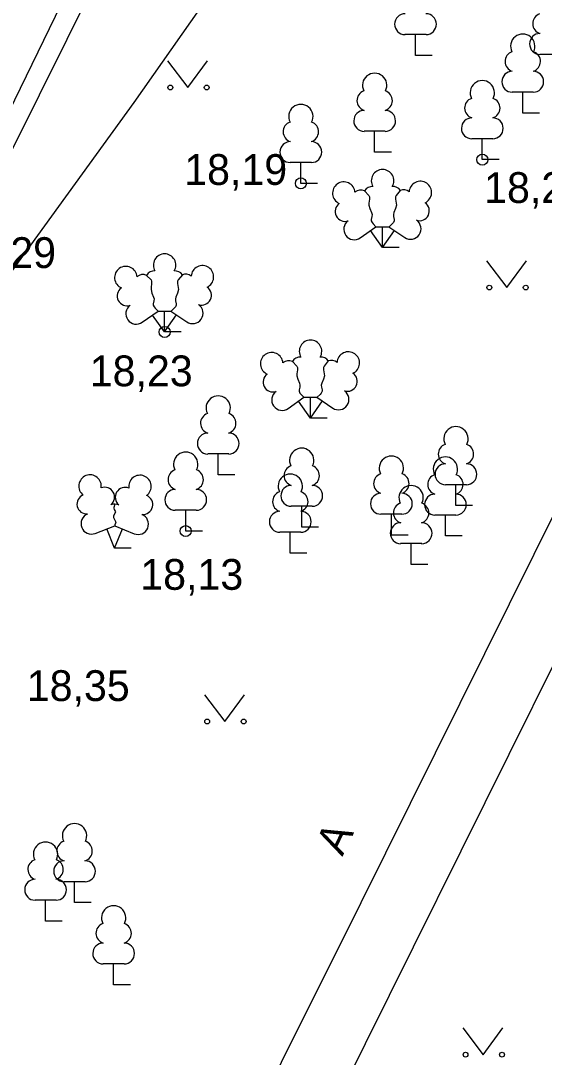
# Model space of a CAD drawing. Extents: x 713540 to 713867, y 6589774 to 6590061.
# Drawn here: x 713801.99 to 713813.91, y 6589924.79 to 6589948.37 of the extents above; entities that cross this region are included whole.
import ezdxf

# ---------------------------------------------------------------- set-up
doc = ezdxf.new("R2010")
doc.units = 0
for name, color, linetype in [('AED', 7, 'Continuous'), ('HALJASTUS', 7, 'Continuous'), ('HOONE', 7, 'Continuous'), ('KORGUS', 7, 'Continuous'), ('MPKAABEL', 7, 'Continuous'), ('PUU', 7, 'Continuous'), ('TEE', 7, 'Continuous'), ('Слой 1', 7, 'Continuous')]:
    doc.layers.add(name, color=color, linetype=linetype)

msp = doc.modelspace()

# ---------------------------------------------------------------- linework, layer by layer
at = {"layer": 'AED'}
msp.add_lwpolyline([(713767.762, 6589909.249), (713772.443, 6589906.664), (713772.921, 6589907.533), (713780.72, 6589921.96), (713784.33, 6589929.01), (713786.08, 6589932.05), (713790.79, 6589929.6), (713799.05, 6589941.64), (713799.92, 6589942.78), (713800.93, 6589944.67), (713803.18, 6589949.29), (713806.07, 6589954.43), (713810.4, 6589962.76), (713799.4, 6589967.72), (713795.11, 6589969.78), (713786.56, 6589953.97)], dxfattribs=at)
at = {"layer": 'HALJASTUS'}
for p, q in [((713805.337, 6589947.457), (713805.8, 6589946.85)), ((713805.8, 6589946.85), (713806.246, 6589947.457)), ((713812.597, 6589942.907), (713813.06, 6589942.3)), ((713813.06, 6589942.3), (713813.506, 6589942.907)), ((713806.177, 6589933.037), (713806.64, 6589932.43)), ((713806.64, 6589932.43), (713807.086, 6589933.037)), ((713812.057, 6589925.457), (713812.52, 6589924.85)), ((713812.52, 6589924.85), (713812.966, 6589925.457))]:
    msp.add_line(p, q, dxfattribs=at)
for centre in [(713805.399, 6589946.85), (713806.228, 6589946.85), (713812.659, 6589942.3), (713813.488, 6589942.3), (713806.239, 6589932.43), (713807.068, 6589932.43), (713812.119, 6589924.85), (713812.948, 6589924.85)]:
    msp.add_circle(centre, 0.055, dxfattribs=at)
at = {"layer": 'HOONE'}
msp.add_lwpolyline([(713853.13, 6590055.49), (713847.71, 6590042.61), (713840.88, 6590026.99), (713847.68, 6590019.43), (713836.38, 6589998.1), (713820.11, 6589968.4), (713812.16, 6589957.32), (713804.57, 6589946.51), (713791.35, 6589928.27), (713785.88, 6589931.15), (713778.18, 6589915.27), (713769.3, 6589896.72), (713774.33, 6589893.89), (713767.85, 6589880.54), (713761.86, 6589868.49), (713755.914, 6589856.728), (713753.12, 6589851.2), (713744.71, 6589834.75), (713742.63, 6589834)], dxfattribs=at)
at = {"layer": 'KORGUS'}
for centre in [(713812.5, 6589945.21), (713808.37, 6589944.67), (713805.27, 6589941.29), (713805.75, 6589936.76)]:
    msp.add_circle(centre, 0.125, dxfattribs=at)
at = {"layer": 'MPKAABEL'}
msp.add_lwpolyline([(713808.21, 6589921.82), (713821.27, 6589948.12), (713829.48, 6589965.13)], dxfattribs=at)
at = {"layer": 'PUU'}
for p, q in [((713811.22, 6589948.055), (713810.74, 6589948.055)), ((713810.98, 6589947.58), (713810.98, 6589948.055)), ((713811.36, 6589947.58), (713810.98, 6589947.58)), ((713814.29, 6589947.605), (713813.81, 6589947.605)), ((713813.66, 6589946.745), (713813.18, 6589946.745)), ((713813.42, 6589946.27), (713813.42, 6589946.745)), ((713813.8, 6589946.27), (713813.42, 6589946.27)), ((713810.29, 6589945.855), (713809.81, 6589945.855)), ((713810.05, 6589945.38), (713810.05, 6589945.855)), ((713812.74, 6589945.685), (713812.26, 6589945.685)), ((713812.5, 6589945.21), (713812.5, 6589945.685)), ((713810.43, 6589945.38), (713810.05, 6589945.38)), ((713808.61, 6589945.145), (713808.13, 6589945.145)), ((713808.37, 6589944.67), (713808.37, 6589945.145)), ((713812.88, 6589945.21), (713812.5, 6589945.21)), ((713808.75, 6589944.67), (713808.37, 6589944.67)), ((713809.72, 6589943.43), (713810.08, 6589943.685)), ((713810.08, 6589943.685), (713810.375, 6589943.685)), ((713810.23, 6589943.21), (713810.23, 6589943.685)), ((713810.375, 6589943.685), (713810.735, 6589943.44)), ((713810.23, 6589943.21), (713809.955, 6589943.595)), ((713810.23, 6589943.21), (713810.5, 6589943.6)), ((713810.61, 6589943.21), (713810.23, 6589943.21)), ((713804.76, 6589941.51), (713805.12, 6589941.765)), ((713805.12, 6589941.765), (713805.415, 6589941.765)), ((713805.27, 6589941.29), (713805.27, 6589941.765)), ((713805.415, 6589941.765), (713805.775, 6589941.52)), ((713805.27, 6589941.29), (713804.995, 6589941.675)), ((713805.27, 6589941.29), (713805.54, 6589941.68)), ((713805.65, 6589941.29), (713805.27, 6589941.29)), ((713808.08, 6589939.55), (713808.44, 6589939.805)), ((713808.59, 6589939.33), (713808.315, 6589939.715)), ((713808.44, 6589939.805), (713808.735, 6589939.805)), ((713808.59, 6589939.33), (713808.59, 6589939.805)), ((713808.59, 6589939.33), (713808.86, 6589939.72)), ((713808.735, 6589939.805), (713809.095, 6589939.56)), ((713808.97, 6589939.33), (713808.59, 6589939.33)), ((713806.73, 6589938.515), (713806.25, 6589938.515)), ((713806.49, 6589938.04), (713806.49, 6589938.515)), ((713806.87, 6589938.04), (713806.49, 6589938.04)), ((713812.14, 6589937.815), (713811.66, 6589937.815)), ((713811.9, 6589937.34), (713811.9, 6589937.815)), ((713808.63, 6589937.325), (713808.15, 6589937.325)), ((713808.39, 6589936.85), (713808.39, 6589937.325)), ((713812.28, 6589937.34), (713811.9, 6589937.34)), ((713805.99, 6589937.235), (713805.51, 6589937.235)), ((713805.75, 6589936.76), (713805.75, 6589937.235)), ((713810.67, 6589937.145), (713810.19, 6589937.145)), ((713810.43, 6589936.67), (713810.43, 6589937.145)), ((713811.9, 6589937.125), (713811.42, 6589937.125)), ((713811.66, 6589936.65), (713811.66, 6589937.125)), ((713803.69, 6589936.705), (713804.135, 6589936.88)), ((713804.13, 6589936.37), (713803.955, 6589936.81)), ((713804.13, 6589936.37), (713804.31, 6589936.81)), ((713804.135, 6589936.88), (713804.575, 6589936.7)), ((713808.77, 6589936.85), (713808.39, 6589936.85)), ((713806.13, 6589936.76), (713805.75, 6589936.76)), ((713808.37, 6589936.735), (713807.89, 6589936.735)), ((713808.13, 6589936.26), (713808.13, 6589936.735)), ((713810.81, 6589936.67), (713810.43, 6589936.67)), ((713812.04, 6589936.65), (713811.66, 6589936.65)), ((713804.51, 6589936.37), (713804.13, 6589936.37)), ((713811.12, 6589936.475), (713810.64, 6589936.475)), ((713810.88, 6589936), (713810.88, 6589936.475)), ((713808.51, 6589936.26), (713808.13, 6589936.26)), ((713811.26, 6589936), (713810.88, 6589936)), ((713803.46, 6589928.785), (713802.98, 6589928.785)), ((713803.22, 6589928.31), (713803.22, 6589928.785)), ((713802.8, 6589928.365), (713802.32, 6589928.365)), ((713802.56, 6589927.89), (713802.56, 6589928.365)), ((713803.6, 6589928.31), (713803.22, 6589928.31)), ((713802.94, 6589927.89), (713802.56, 6589927.89)), ((713804.35, 6589926.915), (713803.87, 6589926.915)), ((713804.11, 6589926.44), (713804.11, 6589926.915)), ((713804.49, 6589926.44), (713804.11, 6589926.44))]:
    msp.add_line(p, q, dxfattribs=at)
for points in [[(713809.817, 6589944.497), (713809.92, 6589944.395), (713809.935, 6589944.365), (713809.935, 6589944.31), (713809.92, 6589944.22), (713809.92, 6589944.175), (713809.94, 6589944.095), (713809.98, 6589944.005), (713809.99, 6589943.96), (713809.985, 6589943.915), (713809.97, 6589943.85), (713809.97, 6589943.82), (713809.99, 6589943.78), (713810.015, 6589943.75), (713810.08, 6589943.685)], [(713810.634, 6589944.511), (713810.54, 6589944.395), (713810.525, 6589944.365), (713810.525, 6589944.31), (713810.54, 6589944.22), (713810.545, 6589944.175), (713810.525, 6589944.095), (713810.485, 6589944.005), (713810.475, 6589943.96), (713810.48, 6589943.915), (713810.495, 6589943.85), (713810.495, 6589943.82), (713810.475, 6589943.78), (713810.45, 6589943.75), (713810.38, 6589943.685)], [(713804.857, 6589942.577), (713804.96, 6589942.475), (713804.975, 6589942.445), (713804.975, 6589942.39), (713804.96, 6589942.3), (713804.96, 6589942.255), (713804.98, 6589942.175), (713805.02, 6589942.085), (713805.03, 6589942.04), (713805.025, 6589941.995), (713805.01, 6589941.93), (713805.01, 6589941.9), (713805.03, 6589941.86), (713805.055, 6589941.83), (713805.12, 6589941.765)], [(713805.674, 6589942.591), (713805.58, 6589942.475), (713805.565, 6589942.445), (713805.565, 6589942.39), (713805.58, 6589942.3), (713805.585, 6589942.255), (713805.565, 6589942.175), (713805.525, 6589942.085), (713805.515, 6589942.04), (713805.52, 6589941.995), (713805.535, 6589941.93), (713805.535, 6589941.9), (713805.515, 6589941.86), (713805.49, 6589941.83), (713805.42, 6589941.765)], [(713808.177, 6589940.617), (713808.28, 6589940.515), (713808.295, 6589940.485), (713808.295, 6589940.43), (713808.28, 6589940.34), (713808.28, 6589940.295), (713808.3, 6589940.215), (713808.34, 6589940.125), (713808.35, 6589940.08), (713808.345, 6589940.035), (713808.33, 6589939.97), (713808.33, 6589939.94), (713808.35, 6589939.9), (713808.375, 6589939.87), (713808.44, 6589939.805)], [(713808.994, 6589940.631), (713808.9, 6589940.515), (713808.885, 6589940.485), (713808.885, 6589940.43), (713808.9, 6589940.34), (713808.905, 6589940.295), (713808.885, 6589940.215), (713808.845, 6589940.125), (713808.835, 6589940.08), (713808.84, 6589940.035), (713808.855, 6589939.97), (713808.855, 6589939.94), (713808.835, 6589939.9), (713808.81, 6589939.87), (713808.74, 6589939.805)], [(713804.135, 6589937.375), (713804.115, 6589937.3), (713804.115, 6589937.28), (713804.125, 6589937.25), (713804.145, 6589937.215), (713804.15, 6589937.195), (713804.135, 6589937.16), (713804.11, 6589937.11), (713804.105, 6589937.085), (713804.11, 6589937.07), (713804.12, 6589937.04), (713804.155, 6589936.98), (713804.16, 6589936.96), (713804.155, 6589936.94), (713804.14, 6589936.905), (713804.135, 6589936.88)]]:
    msp.add_lwpolyline(points, dxfattribs=at)
for centre, radius, start, end in [((713810.743, 6589948.292), 0.238, 90.0016, 269.3953), ((713811.217, 6589948.292), 0.238, 270.6047, 89.9984), ((713813.88, 6589948.303), 0.233, 109.0217, 253.1415), ((713813.42, 6589947.79), 0.277, 332.5799, 207.4201), ((713813.813, 6589947.842), 0.238, 90.0016, 269.3953), ((713813.25, 6589947.443), 0.233, 109.0217, 253.1415), ((713813.59, 6589947.443), 0.233, 286.8508, 70.9859), ((713810.05, 6589946.9), 0.277, 332.5799, 207.4201), ((713813.183, 6589946.982), 0.238, 90.0016, 269.3953), ((713813.657, 6589946.982), 0.238, 270.6047, 89.9984), ((713812.5, 6589946.73), 0.277, 332.5799, 207.4201), ((713809.88, 6589946.553), 0.233, 109.0217, 253.1415), ((713810.22, 6589946.553), 0.233, 286.8508, 70.9859), ((713808.37, 6589946.19), 0.277, 332.5799, 207.4201), ((713812.33, 6589946.383), 0.233, 109.0217, 253.1415), ((713812.67, 6589946.383), 0.233, 286.8508, 70.9859), ((713809.813, 6589946.092), 0.238, 90.0016, 269.3953), ((713810.287, 6589946.092), 0.238, 270.6047, 89.9984), ((713808.2, 6589945.843), 0.233, 109.0217, 253.1415), ((713808.54, 6589945.843), 0.233, 286.8508, 70.9859), ((713812.263, 6589945.922), 0.238, 90.0016, 269.3953), ((713812.737, 6589945.922), 0.238, 270.6047, 89.9984), ((713808.133, 6589945.382), 0.238, 90.0016, 269.3953), ((713808.607, 6589945.382), 0.238, 270.6047, 89.9984), ((713810.23, 6589944.73), 0.256, 90.0013, 211.0159), ((713810.23, 6589944.73), 0.256, 328.9841, 89.9987), ((713809.347, 6589944.447), 0.256, 125.5389, 246.5536), ((713809.347, 6589944.447), 0.256, 4.5218, 125.5364), ((713809.993, 6589944.397), 0.202, 84.7965, 150.2995), ((713810.468, 6589944.397), 0.202, 34.3857, 95.2035), ((713811.09, 6589944.463), 0.256, 55.522, 176.5367), ((713811.09, 6589944.463), 0.256, 294.5049, 55.5195), ((713809.733, 6589944.314), 0.202, 65.2382, 130.7412), ((713810.706, 6589944.323), 0.202, 50.3173, 111.1351), ((713809.375, 6589944.03), 0.224, 125.4667, 288.5349), ((713811.07, 6589944.045), 0.224, 252.5235, 55.5918), ((713809.584, 6589943.624), 0.237, 125.5377, 305.5366), ((713810.868, 6589943.636), 0.237, 235.5219, 55.5208), ((713805.27, 6589942.81), 0.256, 90.0013, 211.0159), ((713805.27, 6589942.81), 0.256, 328.9841, 89.9987), ((713804.387, 6589942.527), 0.256, 125.5389, 246.5536), ((713804.387, 6589942.527), 0.256, 4.5218, 125.5364), ((713805.032, 6589942.478), 0.202, 84.7965, 150.2995), ((713805.508, 6589942.478), 0.202, 34.3857, 95.2035), ((713806.13, 6589942.543), 0.256, 55.522, 176.5367), ((713806.13, 6589942.543), 0.256, 294.5049, 55.5195), ((713804.773, 6589942.394), 0.202, 65.2382, 130.7412), ((713805.746, 6589942.403), 0.202, 50.3173, 111.1351), ((713804.415, 6589942.11), 0.224, 125.4667, 288.5349), ((713806.11, 6589942.125), 0.224, 252.5235, 55.5918), ((713804.624, 6589941.704), 0.237, 125.5377, 305.5366), ((713805.908, 6589941.716), 0.237, 235.5219, 55.5208), ((713808.59, 6589940.85), 0.256, 90.0013, 211.0159), ((713808.59, 6589940.85), 0.256, 328.9841, 89.9987), ((713807.707, 6589940.567), 0.256, 4.5218, 125.5364), ((713809.45, 6589940.583), 0.256, 55.522, 176.5367), ((713809.45, 6589940.583), 0.256, 294.5049, 55.5195), ((713807.707, 6589940.567), 0.256, 125.5389, 246.5536), ((713808.093, 6589940.434), 0.202, 65.2382, 130.7412), ((713808.353, 6589940.518), 0.202, 84.7965, 150.2995), ((713808.828, 6589940.518), 0.202, 34.3857, 95.2035), ((713809.066, 6589940.443), 0.202, 50.3173, 111.1351), ((713807.735, 6589940.15), 0.224, 125.4667, 288.5349), ((713809.43, 6589940.165), 0.224, 252.5235, 55.5918), ((713806.49, 6589939.56), 0.277, 332.5799, 207.4201), ((713807.944, 6589939.744), 0.237, 125.5377, 305.5366), ((713809.228, 6589939.756), 0.237, 235.5219, 55.5208), ((713806.32, 6589939.213), 0.233, 109.0217, 253.1415), ((713806.66, 6589939.213), 0.233, 286.8508, 70.9859), ((713811.9, 6589938.86), 0.277, 332.5799, 207.4201), ((713806.253, 6589938.752), 0.238, 90.0016, 269.3953), ((713806.727, 6589938.752), 0.238, 270.6047, 89.9984), ((713811.73, 6589938.513), 0.233, 109.0217, 253.1415), ((713812.07, 6589938.513), 0.233, 286.8508, 70.9859), ((713805.75, 6589938.28), 0.277, 332.5799, 207.4201), ((713808.39, 6589938.37), 0.277, 332.5799, 207.4201), ((713810.43, 6589938.19), 0.277, 332.5799, 207.4201), ((713811.66, 6589938.17), 0.277, 332.5799, 207.4201), ((713808.22, 6589938.023), 0.233, 109.0217, 253.1415), ((713808.56, 6589938.023), 0.233, 286.8508, 70.9859), ((713811.663, 6589938.052), 0.238, 90.0016, 269.3953), ((713812.137, 6589938.052), 0.238, 270.6047, 89.9984), ((713803.573, 6589937.784), 0.256, 111.5027, 232.5173), ((713803.573, 6589937.784), 0.256, 350.4856, 111.5002), ((713804.709, 6589937.775), 0.256, 67.6168, 188.6314), ((713804.709, 6589937.775), 0.256, 306.5997, 67.6143), ((713805.58, 6589937.933), 0.233, 109.0217, 253.1415), ((713805.92, 6589937.933), 0.233, 286.8508, 70.9859), ((713808.13, 6589937.78), 0.277, 332.5799, 207.4201), ((713810.26, 6589937.843), 0.233, 109.0217, 253.1415), ((713810.6, 6589937.843), 0.233, 286.8508, 70.9859), ((713811.49, 6589937.823), 0.233, 109.0217, 253.1415), ((713811.83, 6589937.823), 0.233, 286.8508, 70.9859), ((713803.908, 6589937.534), 0.224, 308.5041, 111.5725), ((713804.371, 6589937.529), 0.225, 67.7016, 230.5126), ((713808.153, 6589937.562), 0.238, 90.0016, 269.3953), ((713808.627, 6589937.562), 0.238, 270.6047, 89.9984), ((713810.88, 6589937.52), 0.277, 332.5799, 207.4201), ((713803.499, 6589937.373), 0.224, 111.4304, 274.4987), ((713804.776, 6589937.363), 0.224, 264.6183, 67.6866), ((713805.513, 6589937.472), 0.238, 90.0016, 269.3953), ((713805.987, 6589937.472), 0.238, 270.6047, 89.9984), ((713807.96, 6589937.433), 0.233, 109.0217, 253.1415), ((713808.3, 6589937.433), 0.233, 286.8508, 70.9859), ((713810.193, 6589937.382), 0.238, 90.0016, 269.3953), ((713810.667, 6589937.382), 0.238, 270.6047, 89.9984), ((713811.423, 6589937.362), 0.238, 90.0016, 269.3953), ((713811.897, 6589937.362), 0.238, 270.6047, 89.9984), ((713804.134, 6589937.137), 0.237, 66.7655, 111.5015), ((713810.71, 6589937.173), 0.233, 109.0217, 253.1415), ((713811.05, 6589937.173), 0.233, 286.8508, 70.9859), ((713803.604, 6589936.928), 0.237, 111.5014, 291.5004), ((713804.665, 6589936.92), 0.237, 247.6166, 67.6155), ((713807.893, 6589936.972), 0.238, 90.0016, 269.3953), ((713808.367, 6589936.972), 0.238, 270.6047, 89.9984), ((713810.643, 6589936.712), 0.238, 90.0016, 269.3953), ((713811.117, 6589936.712), 0.238, 270.6047, 89.9984), ((713803.22, 6589929.83), 0.277, 332.5799, 207.4201), ((713803.05, 6589929.483), 0.233, 109.0217, 253.1415), ((713803.39, 6589929.483), 0.233, 286.8508, 70.9859), ((713802.56, 6589929.41), 0.277, 332.5799, 207.4201), ((713802.39, 6589929.063), 0.233, 109.0217, 253.1415), ((713802.983, 6589929.022), 0.238, 90.0016, 269.3953), ((713802.73, 6589929.063), 0.233, 286.8508, 70.9859), ((713803.457, 6589929.022), 0.238, 270.6047, 89.9984), ((713802.323, 6589928.602), 0.238, 90.0016, 269.3953), ((713802.797, 6589928.602), 0.238, 270.6047, 89.9984), ((713804.11, 6589927.96), 0.277, 332.5799, 207.4201), ((713803.94, 6589927.613), 0.233, 109.0217, 253.1415), ((713804.28, 6589927.613), 0.233, 286.8508, 70.9859), ((713803.873, 6589927.152), 0.238, 90.0016, 269.3953), ((713804.347, 6589927.152), 0.238, 270.6047, 89.9984)]:
    msp.add_arc(centre, radius, start, end, dxfattribs=at)
at = {"layer": 'TEE'}
msp.add_lwpolyline([(713837.65, 6589923.45), (713830.09, 6589927.51), (713823.02, 6589914.4), (713822.18, 6589912.87), (713821.63, 6589912.28), (713820.94, 6589911.8), (713819.62, 6589911.66), (713819.17, 6589911.66), (713818.45, 6589911.73), (713817.58, 6589912.11), (713811.06, 6589915.32), (713806.01, 6589917.94), (713805.49, 6589918.43), (713805.49, 6589919.08), (713805.56, 6589919.79), (713805.76, 6589920.35), (713806.12, 6589921.05), (713809.74, 6589928.31), (713815.93, 6589940.77), (713824.03, 6589957.09)], dxfattribs=at)
at = {"layer": 'Слой 1'}
msp.add_lwpolyline([(713800.41, 6589978.59), (713796.9, 6589972.02), (713811.25, 6589964.46), (713800.51, 6589942.86), (713790.89, 6589929.51), (713786.76, 6589932.33), (713753.32, 6589950.56), (713774.49, 6589992.04)], close=True, dxfattribs=at)

# ---------------------------------------------------------------- texts
at = {"layer": 'KORGUS'}
for s, p in [('18,19', (713805.716, 6589944.635)), ('18,20', (713812.541, 6589944.225)), ('18,29', (713800.456, 6589942.745)), ('18,23', (713803.566, 6589940.055)), ('18,13', (713804.716, 6589935.425)), ('18,35', (713802.133, 6589932.895))]:
    msp.add_text(s, height=0.7, dxfattribs=at).set_placement(p)
at = {"layer": 'TEE'}
msp.add_text('A', height=0.7, rotation=64.3336, dxfattribs=at).set_placement((713809.315, 6589929.346))

doc.saveas('drawing.dxf')
